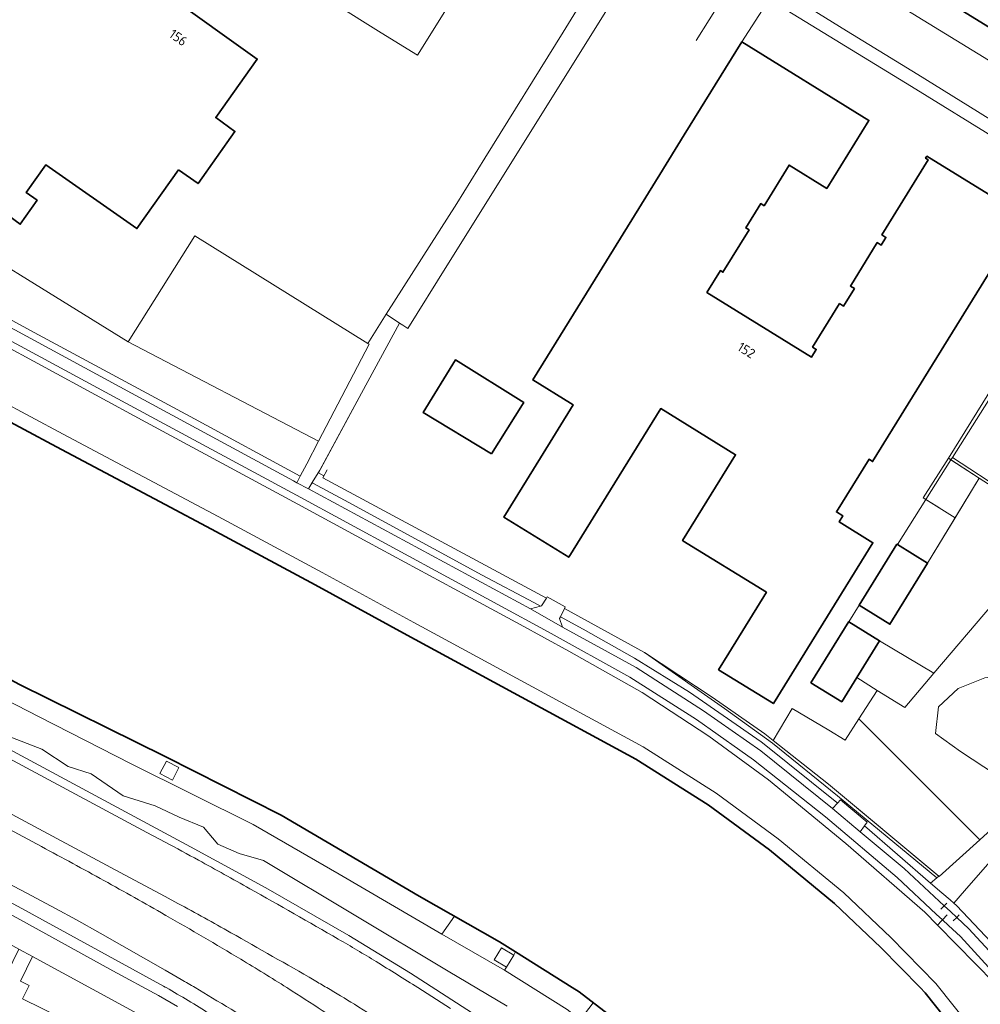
# Model space of a CAD drawing. Extents: x 150256 to 156914, y 461459 to 469481.
# Tile 418 of 656: x 155980 to 156115, y 463998 to 464136. Entities that reach past the tile are written whole.
import ezdxf
from ezdxf.enums import TextEntityAlignment as Align

# ---------------------------------------------------------------- set-up
doc = ezdxf.new("R2010")
doc.units = 0
doc.header["$LTSCALE"] = 0.75
for name, color, linetype, lineweight in [('B-RO-GK-BESCHOEIING-G', 251, 'GK-BESCHOEIING', 35), ('B-RO-GR-BEPLANTING_CULTUUR_BOSPLANTSOEN-GV', 251, 'CONTINUOUS', 18), ('B-RO-GR-BOS_LOOF-GV', 251, 'CONTINUOUS', 13), ('B-RO-GR-GROENVOORZIENING-GV', 251, 'CONTINUOUS', 18), ('B-RO-GR-HAAG-GV', 251, 'CONTINUOUS', 13), ('B-RO-IE-TERREINAFSCHEIDING_KUNSTMATIG_HEKWERK-G', 251, 'IE-TERREINAFSCHEIDING-KUNSTMATIG', 18), ('B-RO-OG-BEBOUWING-GV', 6, 'CONTINUOUS', 35), ('B-RO-OG-BEBOUWING-T18', 1, 'CONTINUOUS', 18), ('B-RO-OG-TERREIN_CULTUURSCHEIDING-GV', 251, 'CONTINUOUS', 18), ('B-RO-OG-TERREIN_ONBEGROEID-GV', 251, 'CONTINUOUS', 18), ('B-RO-OG-WATER_KANAAL-GV', 251, 'CONTINUOUS', 18), ('B-RO-OG-WATER_SLOOT-GV', 251, 'CONTINUOUS', 18), ('B-RO-VH-VERHARDING_ASFALT-GV', 251, 'CONTINUOUS', 18), ('B-RO-VH-VERHARDING_BEDRIJFSVLOERPLAAT-GV', 251, 'CONTINUOUS', 18), ('B-RO-VH-VERHARDING_BETONSTRAATSTEEN-GV', 251, 'CONTINUOUS', 18), ('B-RO-VH-VERHARDING_TEGEL-GV', 251, 'CONTINUOUS', 18)]:
    doc.layers.add(name, color=color, linetype=linetype, lineweight=lineweight)
doc.styles.add('NLCS-ISO-M200-T18', font='NLCS-ISO.ttf', dxfattribs={"height": 360})
doc.linetypes.add('GK-BESCHOEIING', pattern='A,30,-5,[1,NLCS.SHX,S=1,R=0,X=0,Y=0],-5', length=40)
doc.linetypes.add('IE-TERREINAFSCHEIDING-KUNSTMATIG', pattern='A,4,[82,NLCS.SHX,S=0.75,R=90,X=0,Y=0],4,-2', length=10)

msp = doc.modelspace()

# ---------------------------------------------------------------- linework, layer by layer
at = {"layer": 'B-RO-GK-BESCHOEIING-G'}
for points in [[(155826.493, 464157.199), (155849.715, 464148.047), (155878.893, 464132.545), (155889.24, 464127.111), (155937.583, 464101.22), (155961.887, 464088.365), (155984.69, 464076.138), (156000, 464068.012)], [(155791.364, 464144.378), (155801.554, 464138.75), (155824.072, 464126.034), (155914.741, 464077.532), (155941.186, 464063.259), (155979.482, 464042.687), (156000, 464032.535)], [(156000, 464068.012), (156006.528, 464064.548), (156021.119, 464056.693), (156034.027, 464049.64), (156066.25, 464032.17), (156076.407, 464025.72), (156085.043, 464019.391), (156094.178, 464011.85), (156100.698, 464005.63), (156106.222, 464000)], [(156000, 464032.535), (156016.339, 464024.292), (156035.761, 464012.895), (156047.019, 464006.466), (156049.308, 464005.023), (156057.278, 464000)], [(156057.278, 464000), (156058.261, 463999.381), (156069.885, 463990.437), (156081.159, 463980.898), (156090.766, 463971.108), (156100.301, 463959.113), (156106.567, 463949.894), (156111.877, 463941.085), (156113.373, 463938.25)], [(156106.222, 464000), (156106.953, 463999.255), (156112.205, 463992.661), (156118.528, 463983.8), (156123.992, 463974.367)]]:
    msp.add_lwpolyline(points, dxfattribs=at)
at = {"layer": 'B-RO-GR-BEPLANTING_CULTUUR_BOSPLANTSOEN-GV'}
msp.add_lwpolyline([(155994.798, 464090.938), (156021.578, 464076.956), (156028.689, 464090.576), (156028.499, 464090.694), (156004.154, 464105.843)], close=True, dxfattribs=at)
for points in [[(156190.935, 463987.726), (156188.775, 463990.769), (156185.357, 463988), (156146.3, 464035.838), (156175.258, 464059.784), (156184.472, 464067.404), (156184.721, 464067.102), (156189.59, 464074.832), (156189.413, 464074.949), (156188.174, 464075.769), (156175.615, 464083.696), (156175.991, 464074.098), (156176.032, 464073.066), (156175.064, 464072.239), (156169.265, 464067.286), (156156.405, 464056.304), (156138.068, 464040.644), (156137.356, 464041.098), (156132.897, 464037.438), (156119.995, 464025.684), (156114.617, 464020.825)], [(156114.617, 464020.825), (156108.901, 464015.661), (156108.858, 464015.697), (156108.59, 464015.468), (156107.715, 464014.721), (156109.283, 464013.362), (156110.45, 464012.34), (156110.98, 464011.876), (156112.502, 464013.626), (156122.196, 464024.766), (156135.485, 464031.242), (156143.192, 464021.736), (156154.297, 464011.689), (156174.953, 463982.623)]]:
    msp.add_lwpolyline(points, dxfattribs=at)
at = {"layer": 'B-RO-GR-BOS_LOOF-GV'}
msp.add_lwpolyline([(156112.178, 464010.674), (156119.409, 464003.004), (156119.93, 464002.398), (156125.422, 464008.204), (156125.409, 464009.842), (156125.64, 464011.307), (156126.122, 464012.652), (156126.844, 464013.972), (156127.789, 464015.328), (156128.924, 464016.632), (156130.212, 464017.759), (156131.63, 464018.613), (156133.227, 464019.195), (156135.067, 464019.537), (156137.169, 464019.658), (156139.37, 464019.54), (156141.46, 464019.155), (156143.192, 464021.736), (156135.485, 464031.242), (156122.196, 464024.766), (156112.502, 464013.626), (156110.98, 464011.876), (156111.35, 464011.552)], close=True, dxfattribs=at)
at = {"layer": 'B-RO-GR-GROENVOORZIENING-GV'}
msp.add_lwpolyline([(156108.59, 464015.468), (156108.858, 464015.697), (156093.342, 464028.664), (156085.561, 464034.779), (156084.371, 464035.714), (156076.984, 464040.871), (156068.072, 464046.746), (156078.708, 464039.278), (156085.443, 464034.413), (156094.593, 464027.02)], close=True, dxfattribs=at)
for points in [[(155981.316, 464004.38), (155980.466, 464002.62), (155979.629, 464000.886), (155980.864, 464000.28), (155979.936, 463998.406), (155996.97, 463990.015), (156005.99, 463985.647), (156007.689, 463989.164)], [(155998.223, 463995.16), (155981.316, 464004.38)]]:
    msp.add_lwpolyline(points, dxfattribs=at)
at = {"layer": 'B-RO-GR-HAAG-GV'}
msp.add_lwpolyline([(156085.561, 464034.779), (156084.371, 464035.714), (156076.984, 464040.871), (156068.072, 464046.746), (156078.708, 464039.278), (156085.443, 464034.413), (156094.593, 464027.02), (156108.59, 464015.468), (156108.858, 464015.697), (156093.342, 464028.664)], close=True, dxfattribs=at)
for points in [[(155998.223, 463995.16), (155981.316, 464004.38), (155980.466, 464002.62), (155979.629, 464000.886)], [(155979.629, 464000.886), (155980.864, 464000.28), (155979.936, 463998.406), (155996.97, 463990.015), (156005.99, 463985.647), (156007.689, 463989.164)]]:
    msp.add_lwpolyline(points, dxfattribs=at)
at = {"layer": 'B-RO-IE-TERREINAFSCHEIDING_KUNSTMATIG_HEKWERK-G'}
for points in [[(156074.711, 464133.367), (156080.203, 464142.125)], [(156084.979, 464139.195), (156081.132, 464133.165)], [(156084.979, 464139.195), (156105, 464126.9), (156117.628, 464119.101), (156132.158, 464110.085), (156131.962, 464109.785)], [(156128.493, 464103.982), (156110.22, 464074.567)], [(156110.22, 464074.567), (156106.653, 464068.981), (156108.882, 464067.582)], [(156110.22, 464074.567), (156114.523, 464071.743)], [(156053.652, 464054.823), (156022.19, 464071.765), (156022.771, 464072.905)], [(156107.295, 464059.74), (156114.523, 464071.743)], [(156114.523, 464071.743), (156125.511, 464064.686), (156116.575, 464054.107)], [(156116.575, 464054.107), (156108.166, 464044.277)], [(156085.561, 464034.779), (156084.371, 464035.714), (156076.984, 464040.871), (156067.436, 464047.165), (156056.18, 464053.394)], [(156108.166, 464044.277), (156100.536, 464048.842)], [(156108.166, 464044.277), (156104.072, 464039.427), (156100.195, 464041.852)], [(156100.195, 464041.852), (156097.318, 464043.652)], [(156100.195, 464041.852), (156097.628, 464037.852)], [(156097.628, 464037.852), (156095.706, 464034.856), (156093.397, 464036.226), (156088.238, 464039.289), (156085.561, 464034.779)], [(156114.617, 464020.825), (156097.628, 464037.852)], [(156114.617, 464020.825), (156108.901, 464015.661), (156093.342, 464028.664), (156085.561, 464034.779)], [(156119.995, 464025.684), (156114.617, 464020.825)], [(156109.163, 464011.022), (156109.639, 464011.51)], [(156109.639, 464011.51), (156110.014, 464011.894)], [(156109.385, 464009.542), (156109.232, 464009.378)], [(156110.061, 464010.265), (156109.385, 464009.542)], [(156110.866, 464009.383), (156111.384, 464009.892)], [(156111.384, 464009.892), (156111.725, 464010.228)]]:
    msp.add_lwpolyline(points, dxfattribs=at)
at = {"layer": 'B-RO-OG-BEBOUWING-GV'}
for points in [[(156001.882, 464115.155), (156004.624, 464113.209), (156009.81, 464120.545), (156007.101, 464122.509), (156012.949, 464130.749), (156000.253, 464139.809), (156004.403, 464145.683), (155984.451, 464159.861), (155959.228, 464124.34), (155977.253, 464111.468), (155976.162, 464109.961), (155979.59, 464107.478), (155981.962, 464110.86), (155980.456, 464111.951), (155983.203, 464115.868), (155996.015, 464106.88)], [(156129.323, 464126.989), (156133.031, 464124.701), (156139.036, 464134.393), (156138.969, 464134.432), (156139.387, 464135.095), (156135.411, 464137.522), (156134.629, 464136.346), (156104.527, 464155.046), (156105.129, 464156.279), (156101.009, 464158.807), (156100.591, 464158.095), (156100.503, 464158.146), (156098.078, 464154.185), (156098.159, 464154.134), (156094.526, 464148.456), (156098.405, 464146.063), (156100.903, 464144.522), (156126.617, 464128.658)], [(156045.91, 464075.14), (156050.281, 464082.111), (156050.452, 464082.383), (156040.829, 464088.381), (156036.289, 464080.98)], [(156107.295, 464059.74), (156103.047, 464062.375), (156102.961, 464062.428), (156097.637, 464053.845), (156097.663, 464053.829), (156101.972, 464051.157)], [(156097.318, 464043.652), (156100.536, 464048.842), (156096.212, 464051.524), (156096.202, 464051.53), (156090.868, 464042.93), (156095.203, 464040.242)]]:
    msp.add_lwpolyline(points, close=True, dxfattribs=at)
msp.add_lwpolyline([(156120.477, 464108.835), (156107.18, 464117.05), (156107.006, 464116.769), (156107.389, 464116.532), (156100.867, 464105.975), (156101.428, 464105.628), (156100.761, 464104.547), (156100.199, 464104.894), (156096.42, 464098.778), (156096.982, 464098.431), (156095.452, 464095.955), (156094.891, 464096.302), (156091.106, 464090.177), (156091.625, 464089.856), (156090.958, 464088.775), (156076.223, 464097.879), (156078.12, 464100.95), (156078.478, 464100.729), (156082.157, 464106.684), (156081.689, 464106.973), (156083.796, 464110.385), (156084.264, 464110.096), (156087.791, 464115.804), (156093.1, 464112.525), (156099.023, 464122.112), (156081.132, 464133.165), (156073.048, 464120.081), (156069.585, 464114.475), (156060.492, 464099.758), (156053.791, 464088.912), (156051.742, 464085.595), (156051.725, 464085.567), (156057.047, 464082.279), (156057.417, 464082.05), (156052.797, 464074.572), (156047.651, 464066.243), (156056.796, 464060.594), (156069.73, 464081.527), (156080.256, 464075.024), (156072.798, 464062.955), (156072.856, 464062.92), (156084.605, 464055.659), (156079.301, 464047.075), (156077.866, 464044.753), (156085.583, 464039.986), (156099.601, 464062.646), (156094.855, 464065.577), (156095.369, 464066.41), (156094.457, 464066.973), (156099.04, 464074.392), (156099.554, 464074.074), (156119.242, 464105.942)], dxfattribs=at)
at = {"layer": 'B-RO-OG-TERREIN_CULTUURSCHEIDING-GV'}
for points in [[(156034.971, 464157.366), (156040.754, 464166.742), (156039.759, 464167.358), (156027.422, 464174.989), (156011.514, 464149.3), (156025.303, 464140.8), (156023.857, 464138.514), (156030.375, 464134.456), (156035.519, 464131.29), (156043.676, 464144.376), (156052.195, 464158.148), (156048.065, 464160.717), (156048.723, 464161.851), (156048.73, 464161.863), (156043.272, 464165.185), (156042.751, 464165.507), (156037.923, 464157.839)], [(156056.545, 463996.917), (156047.749, 464002.432), (156038.933, 464007.543), (156024.474, 464015.958), (156012.361, 464022.97), (155995.198, 464031.516), (155982.268, 464038.137), (155969.178, 464044.817), (155915.234, 464073.842), (155884.784, 464090.18), (155867.344, 464099.505), (155866.925, 464098.831), (155865.237, 464099.882), (155865.587, 464100.444), (155862.574, 464102.055), (155838.808, 464114.759), (155836.108, 464116.227), (155830.385, 464119.286), (155821.519, 464124.057), (155800.25, 464136.014), (155794.963, 464139.087)], [(155795.132, 464136.946), (155793.609, 464134.209), (155806.336, 464126.726), (155817.429, 464120.363), (155824.957, 464116.13), (155845.308, 464104.874), (155864.275, 464094.622), (155884.429, 464083.775), (155974.846, 464035.251), (156003.552, 464019.829), (156014.161, 464014.026), (156025.858, 464007.316), (156034.541, 464002.015), (156043.905, 463995.979)], [(155793.609, 464134.209), (155793.083, 464133.263), (155793.083, 464133.127), (155793.14, 464133.051), (155809.997, 464123.196), (155836.042, 464108.469), (155861.766, 464094.572), (155862.354, 464094.254), (155932.435, 464056.729), (155944.728, 464050.146), (155997.437, 464021.858), (156000, 464020.485)], [(156104.937, 463929.235), (156108.241, 463931.945), (156103.498, 463936.24), (156100.838, 463938.062), (156092.906, 463950.093), (156087.527, 463957.127), (156080.457, 463965.321), (156070.637, 463975.062), (156062.836, 463981.889), (156055.521, 463987.705), (156049.036, 463992.732), (156043.905, 463995.979), (156034.541, 464002.015), (156025.858, 464007.316), (156014.161, 464014.026), (156003.552, 464019.829), (155974.846, 464035.251), (155884.429, 464083.775), (155864.275, 464094.622), (155845.308, 464104.874), (155824.957, 464116.13), (155817.429, 464120.363), (155806.336, 464126.726), (155793.609, 464134.209)], [(155975.989, 464091.144), (155997.294, 464079.605), (156018.642, 464068.056), (156028.526, 464062.703), (156042.397, 464055.19), (156049.967, 464051.107), (156056.82, 464047.367), (156067.101, 464041.55), (156076.524, 464035.399), (156084.875, 464029.262), (156095.794, 464020.293), (156106.911, 464010.636), (156108.701, 464008.808), (156109.232, 464009.378), (156109.385, 464009.542), (156108.511, 464010.353), (156102.985, 464015.481), (156092.908, 464024.05), (156082.802, 464032.066), (156080.851, 464033.45), (156074.783, 464037.752), (156065.406, 464043.723), (156053.88, 464050.087), (156018.452, 464069.321), (155994.472, 464082.296), (155957.317, 464102.399)], [(155879.154, 464065.018), (155882.881, 464062.984), (155924.642, 464040.687), (155964.412, 464019.453), (155979.82, 464011.128), (155999.76, 464000.221), (156000, 464000.084), (156000.145, 464000)], [(156002.244, 464001.144), (156000, 464002.439), (155990.839, 464007.669), (155987.499, 464009.54), (155984.565, 464011.144), (155980.516, 464013.303), (155974.071, 464016.667), (155969.183, 464019.303), (155956.615, 464026.157), (155954.994, 464027.029), (155937.694, 464036.315), (155925.663, 464042.783), (155922.626, 464044.416), (155920.515, 464045.549), (155912.469, 464049.847), (155904.415, 464054.131), (155903.49, 464054.548)], [(156048.099, 463997.374), (156039.812, 464002.331), (156013.833, 464017.903), (156010.43, 464018.885), (156007.428, 464020.176), (156005.386, 464022.61), (156001.984, 464023.992), (155998.581, 464025.614), (155994.098, 464026.996), (155989.574, 464030.08), (155986.332, 464031.132), (155982.649, 464033.565), (155977.645, 464035.518)], [(155977.645, 464035.518), (155982.649, 464033.565), (155986.332, 464031.132), (155989.574, 464030.08), (155994.098, 464026.996), (155998.581, 464025.614), (156001.984, 464023.992), (156005.386, 464022.61), (156007.428, 464020.176), (156010.43, 464018.885), (156013.833, 464017.903), (156039.812, 464002.331), (156048.099, 463997.374)], [(156007.283, 463998.159), (156004.204, 464000)], [(156035.552, 464000), (156040.153, 463997.048)]]:
    msp.add_lwpolyline(points, dxfattribs=at)
for points in [[(155963.079, 464110.562), (155960.552, 464106.378), (155959.303, 464104.341), (155982.189, 464091.921), (156004.1, 464080.07), (156018.998, 464072.015), (156019.915, 464073.771), (156021.578, 464076.956), (155994.798, 464090.938)], [(156132.436, 464108.911), (156110.781, 464074.653), (156125.701, 464064.877), (156127.658, 464064.877), (156127.43, 464065.451), (156128.428, 464068.337), (156130.378, 464067.616), (156129.808, 464064.627), (156131.707, 464061.654), (156130.942, 464056.654), (156131.57, 464053.077), (156138.346, 464051.284), (156140.608, 464048.83), (156139.116, 464044.334), (156135.682, 464042.419), (156135.926, 464042.276), (156137.599, 464041.297), (156137.356, 464041.098), (156138.068, 464040.644), (156156.405, 464056.304), (156169.265, 464067.286), (156175.064, 464072.239), (156174.636, 464083.133), (156158.644, 464092.901)], [(155959.303, 464104.341), (155959.237, 464104.377), (155958.996, 464103.989), (155958.708, 464103.526), (155959.097, 464103.315), (155959.098, 464103.298), (155995.241, 464083.701), (156018.031, 464071.345), (156018.512, 464071.084), (156018.998, 464072.015), (156004.1, 464080.07), (155982.189, 464091.921)], [(156027.641, 464083.707), (156021.742, 464072.834), (156020.699, 464071.097), (156020.791, 464071.047), (156025.242, 464068.64), (156037.824, 464061.802), (156044.619, 464058.089), (156051.876, 464054.21), (156052.82, 464053.699), (156052.949, 464053.734), (156053.652, 464054.823), (156022.19, 464071.765), (156022.336, 464072.052), (156021.562, 464072.472)], [(156116.575, 464054.107), (156119.457, 464052.336), (156125.064, 464057.591), (156128.292, 464055.282), (156129.234, 464051.324), (156129.782, 464050.965), (156128.679, 464055.485), (156128.115, 464059.789), (156128.577, 464062.569), (156127.658, 464064.877), (156125.701, 464064.877), (156110.781, 464074.653), (156110.579, 464074.332), (156114.523, 464071.743), (156125.511, 464064.686)], [(156100.536, 464048.842), (156108.166, 464044.277), (156116.575, 464054.107), (156125.511, 464064.686), (156114.523, 464071.743), (156111.157, 464066.154), (156107.295, 464059.74), (156101.972, 464051.157), (156097.663, 464053.829), (156096.212, 464051.524)], [(156051.397, 464053.312), (156052.82, 464053.699), (156051.876, 464054.21), (156044.619, 464058.089), (156037.824, 464061.802), (156025.242, 464068.64), (156020.791, 464071.047), (156020.699, 464071.097), (156020.187, 464070.243)], [(156094.611, 464025.978), (156094.492, 464026.074), (156084.049, 464034.461), (156083.845, 464034.603), (156073.796, 464041.596), (156066.054, 464046.399), (156058.813, 464050.455), (156055.612, 464052.186), (156055.509, 464051.968), (156055.903, 464050.769), (156066.287, 464045.061), (156075.767, 464038.981), (156081.794, 464034.755), (156083.796, 464033.351), (156093.918, 464025.209)], [(156055.612, 464052.186), (156058.813, 464050.455), (156066.054, 464046.399), (156073.796, 464041.596), (156083.845, 464034.603), (156084.049, 464034.461), (156094.492, 464026.074), (156094.611, 464025.978), (156095.016, 464026.427), (156098.794, 464023.287), (156098.416, 464022.781), (156107.715, 464014.721), (156108.59, 464015.468), (156094.593, 464027.02), (156085.443, 464034.413), (156078.708, 464039.278), (156068.072, 464046.746), (156067.436, 464047.165), (156056.18, 464053.394)], [(156129.812, 464045.972), (156128.237, 464046.939), (156123.744, 464044.744), (156115.344, 464043.594), (156111.569, 464042.131), (156108.843, 464039.549), (156108.387, 464035.786), (156111.899, 464033.266), (156116.848, 464030.011), (156119.923, 464031.364), (156124.238, 464034.478), (156128.791, 464040.759), (156133.096, 464040.976), (156135.682, 464042.419), (156133.827, 464043.504)], [(156108.858, 464015.697), (156108.901, 464015.661), (156114.617, 464020.825), (156097.628, 464037.852), (156095.706, 464034.856), (156093.397, 464036.226), (156088.238, 464039.289), (156085.561, 464034.779), (156093.342, 464028.664)], [(156098.416, 464022.781), (156097.783, 464021.935), (156103.987, 464016.751), (156109.639, 464011.51), (156110.489, 464010.722), (156111.384, 464009.892), (156113.107, 464008.295), (156122.788, 463997.76), (156133.188, 463984.824), (156142.888, 463971.268), (156143.666, 463971.891), (156135.047, 463983.985), (156127.135, 463994.023), (156119.93, 464002.398), (156119.409, 464003.004), (156112.178, 464010.674), (156111.35, 464011.552), (156110.98, 464011.876), (156110.45, 464012.34), (156109.283, 464013.362), (156107.715, 464014.721)], [(156110.23, 464008.758), (156109.385, 464009.542), (156109.232, 464009.378), (156108.701, 464008.808), (156116.717, 464000.622), (156124.431, 463991.613), (156132.286, 463981.642), (156138.905, 463972.411), (156139.507, 463966.393), (156138.717, 463961.458), (156136.622, 463957.267), (156136.261, 463956.624), (156136.298, 463956.579), (156137.76, 463954.801), (156144.386, 463960.221), (156146.607, 463962.026), (156144.727, 463964.775), (156145.129, 463965.073), (156141.492, 463970.39), (156131.816, 463983.951), (156121.279, 463996.91), (156111.927, 464007.183)]]:
    msp.add_lwpolyline(points, close=True, dxfattribs=at)
for points in [[(156000, 464020.485, -0.0020914), (156004.695, 464017.935)], [(156004.695, 464017.935, -0.0028726), (156011.908, 464013.93)], [(156011.908, 464013.93, -0.0030055), (156024.348, 464006.837)], [(156024.348, 464006.837, -0.0069366), (156029.68, 464003.662)], [(156029.68, 464003.662, -0.003768), (156035.552, 464000)], [(156004.204, 464000, 0.0031718), (156002.244, 464001.144)], [(156000.145, 464000, -0.0099874), (156006.301, 463996.275)], [(156017.898, 463991.57, 0.0053537), (156007.283, 463998.159)]]:
    msp.add_lwpolyline(points, format="xyb", dxfattribs=at)
at = {"layer": 'B-RO-OG-TERREIN_ONBEGROEID-GV'}
for points in [[(156116.575, 464054.107), (156108.166, 464044.277), (156104.072, 464039.427), (156100.195, 464041.852), (156097.628, 464037.852), (156114.617, 464020.825), (156119.995, 464025.684)], [(156116.848, 464030.011), (156111.899, 464033.266), (156108.387, 464035.786), (156108.843, 464039.549), (156111.569, 464042.131), (156115.344, 464043.594)]]:
    msp.add_lwpolyline(points, dxfattribs=at)
at = {"layer": 'B-RO-OG-WATER_KANAAL-GV'}
for points in [[(156118.528, 463983.8), (156112.205, 463992.661), (156106.953, 463999.255), (156106.222, 464000), (156100.698, 464005.63), (156094.178, 464011.85), (156085.043, 464019.391), (156076.407, 464025.72), (156066.25, 464032.17), (156034.027, 464049.64), (156021.119, 464056.693), (156006.528, 464064.548), (156000, 464068.012), (155984.69, 464076.138), (155961.887, 464088.365), (155937.583, 464101.22), (155902.498, 464120.011), (155889.24, 464127.111), (155878.893, 464132.545), (155849.715, 464148.047)], [(155979.482, 464042.687), (155990.556, 464037.207), (155991.935, 464036.525), (156000, 464032.535), (156011.278, 464026.845), (156012.653, 464026.152)], [(156012.653, 464026.152), (156016.339, 464024.292), (156028.6, 464017.097), (156029.839, 464016.37), (156035.761, 464012.895), (156040.692, 464010.079), (156047.019, 464006.466), (156049.308, 464005.023), (156057.278, 464000), (156058.261, 463999.381), (156060.241, 463997.857), (156069.885, 463990.437), (156077.445, 463984.041), (156081.159, 463980.898), (156088.682, 463973.231), (156090.766, 463971.108), (156095.562, 463965.075), (156100.228, 463959.205), (156100.301, 463959.113), (156105.857, 463950.938), (156106.567, 463949.894), (156111.877, 463941.085), (156113.373, 463938.25)]]:
    msp.add_lwpolyline(points, dxfattribs=at)
at = {"layer": 'B-RO-OG-WATER_SLOOT-GV'}
for points in [[(156116.717, 464000.622), (156108.701, 464008.808), (156106.911, 464010.636), (156095.794, 464020.293), (156084.875, 464029.262), (156076.524, 464035.399), (156067.101, 464041.55), (156056.82, 464047.367), (156049.967, 464051.107), (156042.397, 464055.19), (156028.526, 464062.703), (156018.642, 464068.056), (155997.294, 464079.605), (155975.989, 464091.144)], [(156113.802, 463993.866), (156108.453, 464000.582), (156102.102, 464007.054), (156095.507, 464013.347), (156086.272, 464020.97), (156077.535, 464027.373), (156067.264, 464033.895), (156034.983, 464051.397), (156022.073, 464058.451), (156007.471, 464066.312), (155985.631, 464077.903), (155962.827, 464090.13)], [(155962.827, 464090.13), (155985.631, 464077.903), (156007.471, 464066.312), (156022.073, 464058.451), (156034.983, 464051.397), (156067.264, 464033.895), (156077.535, 464027.373), (156086.272, 464020.97), (156095.507, 464013.347), (156102.102, 464007.054), (156108.453, 464000.582), (156113.802, 463993.866)], [(155961.887, 464088.365), (155984.69, 464076.138), (156000, 464068.012), (156006.528, 464064.548), (156021.119, 464056.693), (156034.027, 464049.64), (156066.25, 464032.17), (156076.407, 464025.72), (156085.043, 464019.391), (156094.178, 464011.85), (156100.698, 464005.63), (156106.222, 464000), (156106.953, 463999.255), (156112.205, 463992.661)], [(155969.178, 464044.817), (155982.268, 464038.137), (155995.198, 464031.516), (156012.361, 464022.97), (156024.474, 464015.958), (156038.933, 464007.543), (156040.692, 464010.079), (156035.761, 464012.895), (156029.839, 464016.37), (156028.6, 464017.097), (156016.339, 464024.292), (156012.653, 464026.152), (156011.278, 464026.845), (156000, 464032.535), (155991.935, 464036.525), (155990.556, 464037.207), (155979.482, 464042.687)]]:
    msp.add_lwpolyline(points, dxfattribs=at)
for points in [[(156001.933, 464030.981), (156001.023, 464029.217), (155999.261, 464030.127), (156000.172, 464031.89)], [(156040.692, 464010.079), (156038.933, 464007.543), (156047.749, 464002.432), (156048.012, 464002.869), (156046.309, 464003.894), (156047.333, 464005.596), (156049.036, 464004.57), (156049.308, 464005.023), (156047.019, 464006.466)], [(156058.412, 463995.48), (156060.241, 463997.857), (156058.261, 463999.381), (156057.278, 464000), (156049.308, 464005.023), (156049.036, 464004.57), (156048.012, 464002.869), (156047.749, 464002.432), (156056.545, 463996.917)], [(156075.509, 463981.702), (156077.445, 463984.041), (156069.885, 463990.437), (156060.241, 463997.857), (156058.412, 463995.48), (156066.237, 463989.43)]]:
    msp.add_lwpolyline(points, close=True, dxfattribs=at)
at = {"layer": 'B-RO-VH-VERHARDING_ASFALT-GV'}
for points in [[(156138.858, 464116.475), (156132.773, 464120.215), (156099.78, 464140.469), (156087.665, 464147.996), (156087.477, 464148.129), (156087.446, 464148.079), (156083.784, 464142.198), (156083.816, 464142.179), (156084.062, 464142.027), (156090.951, 464137.771), (156095.889, 464134.726), (156105.904, 464128.545), (156114.289, 464123.336), (156126.386, 464115.864), (156137.723, 464108.848), (156154.903, 464098.285), (156192.179, 464075.368), (156207.3, 464065.851), (156222.679, 464056.382)], [(155874.014, 464147.54), (155897.662, 464134.744), (155906.542, 464129.924), (155916.428, 464124.557), (155934.434, 464114.8), (155957.317, 464102.399), (155994.472, 464082.296), (156018.452, 464069.321), (156053.88, 464050.087), (156065.406, 464043.723), (156074.783, 464037.752), (156080.851, 464033.45), (156082.802, 464032.066), (156092.908, 464024.05), (156102.985, 464015.481), (156108.511, 464010.353), (156109.385, 464009.542), (156110.23, 464008.758), (156111.927, 464007.183), (156121.279, 463996.91)], [(156122.788, 463997.76), (156113.107, 464008.295), (156111.384, 464009.892), (156110.489, 464010.722), (156109.639, 464011.51), (156103.987, 464016.751), (156097.783, 464021.935), (156093.918, 464025.209), (156083.796, 464033.351), (156081.794, 464034.755), (156075.767, 464038.981), (156066.287, 464045.061), (156055.903, 464050.769), (156051.397, 464053.312), (156020.187, 464070.243), (156018.512, 464071.084), (156018.031, 464071.345), (155995.241, 464083.701), (155959.098, 464103.298)], [(155982.578, 464019.848), (155928.591, 464048.813), (155909.329, 464059.146), (155857.617, 464085.553), (155857.439, 464085.644), (155830.841, 464099.193)], [(156000, 464020.485), (155997.437, 464021.858), (155944.728, 464050.146), (155932.435, 464056.729), (155862.354, 464094.254), (155861.766, 464094.572), (155858.694, 464088.238), (155861.772, 464086.942), (155929.475, 464050.64), (155994.287, 464015.892), (156000, 464012.833), (156001.788, 464011.861)], [(155903.49, 464054.548), (155904.415, 464054.131), (155912.469, 464049.847), (155920.515, 464045.549), (155922.626, 464044.416), (155925.663, 464042.783), (155937.694, 464036.315), (155954.994, 464027.029), (155956.615, 464026.157), (155969.183, 464019.303), (155974.071, 464016.667), (155980.516, 464013.303), (155984.565, 464011.144), (155987.499, 464009.54), (155990.839, 464007.669), (156000, 464002.439), (156002.244, 464001.144)], [(156000.098, 464010.166), (156000.049, 464010.194), (156000, 464010.222)], [(156004.204, 464000), (156007.283, 463998.159)], [(156017.262, 463999.898), (156017.101, 464000)], [(156040.153, 463997.048), (156035.552, 464000)]]:
    msp.add_lwpolyline(points, dxfattribs=at)
for points in [[(156107.051, 464068.731), (156110.579, 464074.332), (156110.22, 464074.567), (156106.653, 464068.981)], [(156110.579, 464074.332), (156107.051, 464068.731), (156111.157, 464066.154), (156114.523, 464071.743)], [(156111.157, 464066.154), (156107.051, 464068.731), (156103.047, 464062.375), (156107.295, 464059.74)]]:
    msp.add_lwpolyline(points, close=True, dxfattribs=at)
for points in [[(156004.695, 464017.935, 0.0020914), (156000, 464020.485)], [(155991.38, 464015.082, 0.0042898), (155982.578, 464019.848)], [(156011.908, 464013.93, 0.0028726), (156004.695, 464017.935)], [(156000, 464010.222, 0.0044369), (155991.38, 464015.082)], [(156024.348, 464006.837, 0.0030055), (156011.908, 464013.93)], [(156001.788, 464011.861, -0.0032048), (156009.237, 464007.733)], [(156010.621, 464003.992, 0.0043718), (156000.098, 464010.166)], [(156009.237, 464007.733, -0.0033475), (156020.98, 464001.024)], [(156029.68, 464003.662, 0.0069366), (156024.348, 464006.837)], [(156017.101, 464000, 0.0067139), (156010.621, 464003.992)], [(156035.552, 464000, 0.003768), (156029.68, 464003.662)], [(156002.244, 464001.144, -0.0031718), (156004.204, 464000)], [(156020.98, 464001.024, -0.0024489), (156022.731, 464000)], [(156026.913, 463993.584, 0.006685), (156017.262, 463999.898)], [(156022.731, 464000, -0.0051251), (156026.627, 463997.648)], [(156007.283, 463998.159, -0.0053537), (156017.898, 463991.57)], [(156026.627, 463997.648, -0.0067198), (156036.39, 463991.454)]]:
    msp.add_lwpolyline(points, format="xyb", dxfattribs=at)
at = {"layer": 'B-RO-VH-VERHARDING_BEDRIJFSVLOERPLAAT-GV'}
for points in [[(156001.933, 464030.981), (156000.172, 464031.89), (155999.261, 464030.127), (156001.023, 464029.217)], [(156048.012, 464002.869), (156049.036, 464004.57), (156047.333, 464005.596), (156046.309, 464003.894)]]:
    msp.add_lwpolyline(points, close=True, dxfattribs=at)
at = {"layer": 'B-RO-VH-VERHARDING_BETONSTRAATSTEEN-GV'}
for points in [[(156031.116, 464094.815), (156032.981, 464093.575), (156033.444, 464093.267), (156034.153, 464092.796), (156039.62, 464101.611), (156066.003, 464143.883), (156067.607, 464146.456), (156064.502, 464148.354), (156055.992, 464134.55), (156044.971, 464116.778), (156041.021, 464110.416)], [(156053.772, 464055.009), (156053.652, 464054.823), (156052.949, 464053.734), (156052.82, 464053.699), (156051.397, 464053.312), (156055.903, 464050.769), (156055.509, 464051.968), (156055.612, 464052.186), (156056.18, 464053.394), (156056.293, 464053.633)]]:
    msp.add_lwpolyline(points, close=True, dxfattribs=at)
for points in [[(155871.509, 464068.839), (155822.586, 464092.69), (155813.919, 464097.338), (155813.211, 464096.016), (155821.884, 464091.365), (155852.884, 464076.253), (155870.853, 464067.489), (155878.435, 464063.702), (155882.209, 464061.64), (155923.986, 464039.333), (155963.587, 464018.196), (155979.111, 464009.805), (155992.627, 464002.382), (155999.044, 463998.902), (156001.733, 463997.324)], [(156001.733, 463997.324), (155999.044, 463998.902), (155992.627, 464002.382), (155979.111, 464009.805), (155963.587, 464018.196), (155923.986, 464039.333), (155882.209, 464061.64), (155878.435, 464063.702), (155870.853, 464067.489), (155852.884, 464076.253), (155821.884, 464091.365), (155813.211, 464096.016), (155812.296, 464094.304), (155813.158, 464093.799)], [(156000.145, 464000), (156000, 464000.084), (155999.76, 464000.221), (155979.82, 464011.128), (155964.412, 464019.453), (155924.642, 464040.687), (155882.881, 464062.984), (155879.154, 464065.018)], [(156001.788, 464011.861), (156000, 464012.833), (155994.287, 464015.892), (155929.475, 464050.64), (155928.591, 464048.813), (155982.578, 464019.848)], [(155929.62, 464032.16), (155929.986, 464031.982), (155961.075, 464015.409), (155973.746, 464008.464), (155977.62, 464006.395), (155979.418, 464005.415), (155981.316, 464004.38), (155998.223, 463995.16)], [(156000, 464010.222), (156000.049, 464010.194), (156000.098, 464010.166)], [(156017.101, 464000), (156017.262, 463999.898)]]:
    msp.add_lwpolyline(points, dxfattribs=at)
for points in [[(155982.578, 464019.848, -0.0042898), (155991.38, 464015.082)], [(155991.38, 464015.082, -0.0044369), (156000, 464010.222)], [(156009.237, 464007.733, 0.0032048), (156001.788, 464011.861)], [(156000.098, 464010.166, -0.0043718), (156010.621, 464003.992)], [(156020.98, 464001.024, 0.0033475), (156009.237, 464007.733)], [(156010.621, 464003.992, -0.0067139), (156017.101, 464000)], [(156022.731, 464000, 0.0024489), (156020.98, 464001.024)], [(156006.301, 463996.275, 0.0099874), (156000.145, 464000)], [(156017.262, 463999.898, -0.006685), (156026.913, 463993.584)], [(156026.627, 463997.648, 0.0051251), (156022.731, 464000)], [(156036.39, 463991.454, 0.0067198), (156026.627, 463997.648)]]:
    msp.add_lwpolyline(points, format="xyb", dxfattribs=at)
at = {"layer": 'B-RO-VH-VERHARDING_TEGEL-GV'}
for points in [[(156085.774, 464149.167), (156086.37, 464148.806), (156087.4, 464148.183), (156087.477, 464148.129), (156087.665, 464147.996), (156099.78, 464140.469), (156132.773, 464120.215)], [(156134.147, 464120.551), (156135.677, 464123.067), (156133.031, 464124.701), (156129.323, 464126.989), (156128.517, 464125.629), (156125.865, 464127.306), (156126.617, 464128.658), (156100.903, 464144.522)], [(156222.679, 464056.382), (156207.3, 464065.851), (156192.179, 464075.368), (156154.903, 464098.285), (156137.723, 464108.848), (156126.386, 464115.864), (156114.289, 464123.336), (156105.904, 464128.545), (156095.889, 464134.726), (156090.951, 464137.771), (156084.062, 464142.027), (156083.816, 464142.179), (156083.784, 464142.198)], [(156084.979, 464139.195), (156105, 464126.9), (156117.628, 464119.101), (156132.158, 464110.085), (156132.239, 464110.313), (156133.017, 464109.831), (156136.808, 464107.482), (156153.963, 464096.972), (156175.071, 464084.039), (156175.615, 464083.696), (156188.174, 464075.769), (156189.413, 464074.949), (156189.489, 464075.072), (156193.616, 464072.529), (156193.54, 464072.389), (156194.912, 464071.52), (156197.073, 464070.201), (156197.784, 464069.757), (156211.776, 464061.026), (156216.592, 464058.005), (156221.338, 464055.085)], [(156014.148, 463977.26), (156008.283, 463981.553), (156011.602, 463986.475), (156009.7, 463987.821), (156007.689, 463989.164), (156005.99, 463985.647), (155996.97, 463990.015), (155979.936, 463998.406), (155980.864, 464000.28), (155979.629, 464000.886), (155980.466, 464002.62), (155981.316, 464004.38), (155979.418, 464005.415), (155978.555, 464003.658), (155977.667, 464001.85), (155973.211, 464004.037), (155972.276, 464002.148), (155968.705, 464003.889), (155968.972, 464004.492)]]:
    msp.add_lwpolyline(points, dxfattribs=at)
for points in [[(156031.116, 464094.815), (156028.499, 464090.694), (156028.689, 464090.576), (156021.578, 464076.956), (156019.915, 464073.771), (156018.998, 464072.015), (156018.512, 464071.084), (156020.187, 464070.243), (156020.699, 464071.097), (156021.742, 464072.834), (156027.641, 464083.707), (156032.981, 464093.575)], [(156097.783, 464021.935), (156098.416, 464022.781), (156098.794, 464023.287), (156095.016, 464026.427), (156094.611, 464025.978), (156093.918, 464025.209)]]:
    msp.add_lwpolyline(points, close=True, dxfattribs=at)

# ---------------------------------------------------------------- texts
at = {"layer": 'B-RO-OG-BEBOUWING-T18', "style": 'NLCS-ISO-M200-T18'}
for s, rotation, p in [('156', 324.5, (156001.84, 464133.763)), ('152', 328.3, (156081.792, 464089.736))]:
    msp.add_text(s, height=1.35, rotation=rotation, dxfattribs=at).set_placement(p, align=Align.MIDDLE)

doc.saveas('drawing.dxf')
